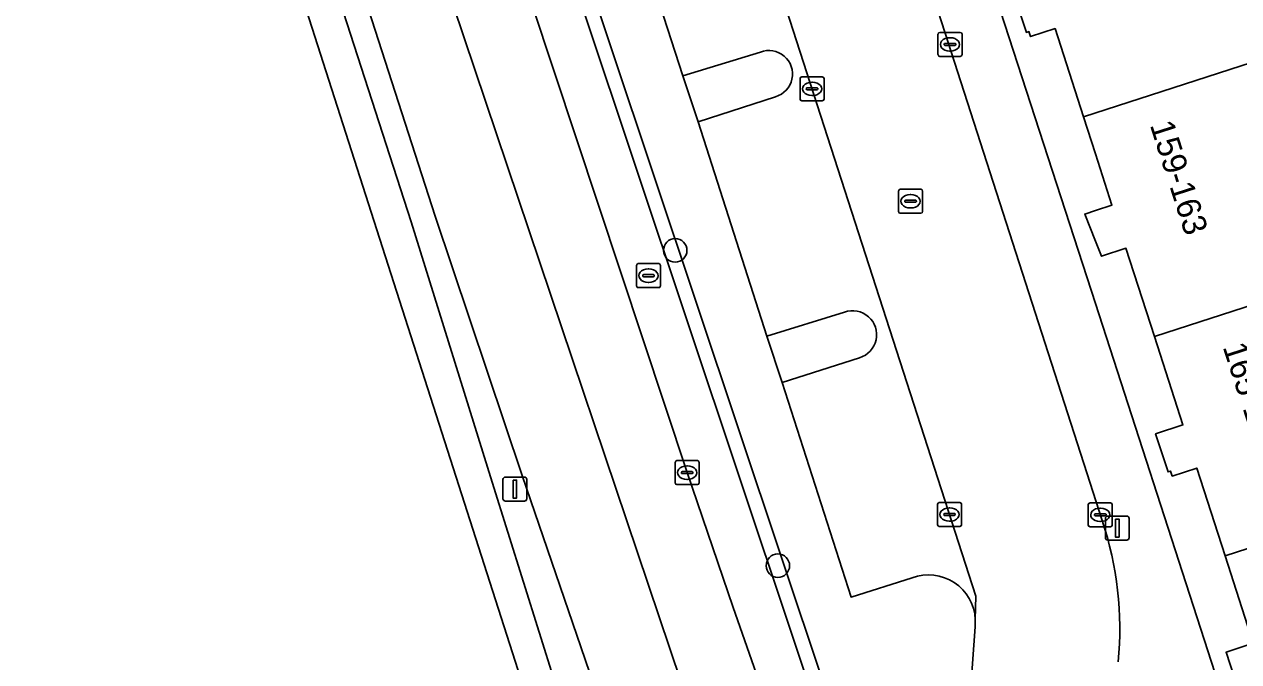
# Model space of a CAD drawing. Extents: x 159371 to 159986, y 382987 to 383597.
# Drawn here: x 159455.4 to 159506, y 383075.2 to 383101.8 of the extents above; entities that cross this region are included whole.
import ezdxf

# ---------------------------------------------------------------- set-up
doc = ezdxf.new("R2010")
doc.units = 0
for name, color, linetype in [('IMGEO_Berm_groen', 7, 'Continuous'), ('IMGEO_Boom', 7, 'Continuous'), ('IMGEO_Groenvoorziening', 7, 'Continuous'), ('IMGEO_Haag', 7, 'Continuous'), ('IMGEO_Kolk', 7, 'Continuous'), ('IMGEO_Lichtmast', 7, 'Continuous'), ('IMGEO_Pand', 7, 'Continuous'), ('IMGEO_Pand_nummerreeks', 7, 'Continuous'), ('IMGEO_Parkeervlak_open', 7, 'Continuous'), ('IMGEO_Rijbaan_lokaal_open', 7, 'Continuous'), ('IMGEO_Rijbaan_regionaal_gesloten', 7, 'Continuous'), ('IMGEO_Rioolput', 7, 'Continuous'), ('IMGEO_Verkeerseiland_gesloten', 7, 'Continuous'), ('IMGEO_Voetpad_open', 7, 'Continuous')]:
    doc.layers.add(name, color=color, linetype=linetype)

msp = doc.modelspace()

# ---------------------------------------------------------------- linework, layer by layer
at = {"layer": 'IMGEO_Berm_groen'}
for points in [[(159406.761, 383330.631), (159408.577, 383323.612), (159411.104, 383313.847), (159411.376, 383312.794), (159412.992, 383306.793), (159414.072, 383303.213), (159430.983, 383250.705), (159435.589, 383236.441), (159472.722, 383122.014), (159492.238, 383063.663), (159493.793, 383059.366), (159494.626, 383071.478), (159494.813, 383074.201), (159494.983, 383076.684), (159494.993, 383077.003)], [(159493.69, 383057.889), (159491.672, 383063.465), (159472.152, 383121.826), (159435.017, 383236.267)], [(159463.853, 383141.727), (159476.503, 383102.624), (159482.981, 383083.113), (159484.902, 383077.49), (159489.07, 383065.601), (159491.374, 383059.121), (159493.294, 383053.824)], [(159492.36, 383078.729), (159489.818, 383077.931), (159486.941, 383086.863), (159486.307, 383088.792), (159483.44, 383097.731), (159482.798, 383099.638), (159479.918, 383108.564), (159479.296, 383110.47), (159476.42, 383119.396), (159475.777, 383121.311), (159472.916, 383130.255), (159472.29, 383132.147)]]:
    msp.add_lwpolyline(points, dxfattribs=at)
msp.add_arc((159493.045, 383076.902), 1.951, 2.9595, 110.5487, dxfattribs=at)
at = {"layer": 'IMGEO_Boom'}
for centre in [(159482.484, 383092.371), (159486.763, 383079.238)]:
    msp.add_circle(centre, 0.489, dxfattribs=at)
at = {"layer": 'IMGEO_Groenvoorziening'}
msp.add_lwpolyline([(159472.722, 383122.014), (159435.589, 383236.441), (159430.983, 383250.705), (159414.072, 383303.213), (159412.992, 383306.793), (159411.376, 383312.794), (159411.104, 383313.847), (159410.522, 383313.711), (159410.796, 383312.64), (159412.414, 383306.629), (159413.5, 383303.035), (159430.413, 383250.521), (159435.017, 383236.267), (159472.152, 383121.826), (159491.672, 383063.465), (159493.69, 383057.889), (159493.717, 383058.243), (159493.743, 383058.624), (159493.793, 383059.366), (159492.238, 383063.663)], close=True, dxfattribs=at)
for points in [[(159486.038, 383100.629), (159482.798, 383099.638), (159483.44, 383097.731), (159486.668, 383098.769)], [(159489.54, 383089.795), (159486.307, 383088.792), (159486.941, 383086.863), (159490.168, 383087.897)]]:
    msp.add_lwpolyline(points, dxfattribs=at)
for centre, radius, start, end in [((159486.39, 383099.712), 0.983, 286.4155, 111.008), ((159489.882, 383088.855), 1, 286.6469, 109.9692)]:
    msp.add_arc(centre, radius, start, end, dxfattribs=at)
at = {"layer": 'IMGEO_Haag'}
msp.add_lwpolyline([(159430.983, 383250.705), (159414.072, 383303.213), (159412.992, 383306.793), (159411.376, 383312.794), (159411.104, 383313.847), (159410.522, 383313.711), (159410.796, 383312.64), (159412.414, 383306.629), (159413.5, 383303.035), (159430.413, 383250.521), (159435.017, 383236.267), (159472.152, 383121.826), (159491.672, 383063.465), (159493.69, 383057.889), (159493.717, 383058.243), (159493.743, 383058.624), (159493.793, 383059.366), (159492.238, 383063.663), (159472.722, 383122.014), (159435.589, 383236.441)], close=True, dxfattribs=at)
at = {"layer": 'IMGEO_Kolk'}
for p, q in [((159493.438, 383100.523), (159493.438, 383101.375)), ((159493.513, 383101.449), (159494.365, 383101.449)), ((159494.439, 383101.375), (159494.439, 383100.523)), ((159493.697, 383100.943), (159493.697, 383100.955)), ((159494.135, 383100.906), (159493.737, 383100.906)), ((159493.74, 383100.992), (159494.138, 383100.992)), ((159493.926, 383101.229), (159493.951, 383101.229)), ((159494.181, 383100.955), (159494.181, 383100.943)), ((159494.365, 383100.449), (159493.513, 383100.449)), ((159493.949, 383100.669), (159493.924, 383100.669)), ((159487.688, 383098.673), (159487.688, 383099.525)), ((159487.763, 383099.599), (159488.615, 383099.599)), ((159488.176, 383099.379), (159488.201, 383099.379)), ((159488.689, 383099.525), (159488.689, 383098.673)), ((159487.947, 383099.093), (159487.947, 383099.105)), ((159488.385, 383099.056), (159487.987, 383099.056)), ((159487.99, 383099.142), (159488.388, 383099.142)), ((159488.199, 383098.819), (159488.174, 383098.819)), ((159488.431, 383099.105), (159488.431, 383099.093)), ((159488.615, 383098.599), (159487.763, 383098.599)), ((159482.556, 383083.614), (159483.408, 383083.614)), ((159482.481, 383082.688), (159482.481, 383083.54)), ((159482.74, 383083.108), (159482.74, 383083.12)), ((159482.783, 383083.157), (159483.181, 383083.157)), ((159482.969, 383083.394), (159482.994, 383083.394)), ((159483.224, 383083.12), (159483.224, 383083.108)), ((159483.482, 383083.54), (159483.482, 383082.688)), ((159483.408, 383082.614), (159482.556, 383082.614)), ((159483.178, 383083.071), (159482.78, 383083.071)), ((159482.992, 383082.834), (159482.967, 383082.834)), ((159493.419, 383080.943), (159493.419, 383081.795)), ((159493.494, 383081.869), (159494.346, 383081.869)), ((159493.907, 383081.649), (159493.932, 383081.649)), ((159494.42, 383081.795), (159494.42, 383080.943)), ((159499.703, 383080.93), (159499.703, 383081.782)), ((159499.778, 383081.856), (159500.63, 383081.856)), ((159500.191, 383081.636), (159500.216, 383081.636)), ((159500.704, 383081.782), (159500.704, 383080.93)), ((159493.678, 383081.363), (159493.678, 383081.375)), ((159494.116, 383081.326), (159493.718, 383081.326)), ((159493.721, 383081.412), (159494.119, 383081.412)), ((159493.93, 383081.089), (159493.905, 383081.089)), ((159494.162, 383081.375), (159494.162, 383081.363)), ((159499.962, 383081.35), (159499.962, 383081.362)), ((159500.4, 383081.313), (159500.002, 383081.313)), ((159500.005, 383081.399), (159500.403, 383081.399)), ((159500.214, 383081.076), (159500.189, 383081.076)), ((159500.446, 383081.362), (159500.446, 383081.35)), ((159494.346, 383080.869), (159493.494, 383080.869)), ((159500.63, 383080.856), (159499.778, 383080.856))]:
    msp.add_line(p, q, dxfattribs=at)
for points in [[(159493.438, 383100.523), (159493.438, 383101.375)], [(159493.513, 383101.449), (159494.365, 383101.449)], [(159494.439, 383101.375), (159494.439, 383100.523)], [(159494.365, 383100.449), (159493.513, 383100.449)], [(159487.688, 383098.673), (159487.688, 383099.525)], [(159487.763, 383099.599), (159488.615, 383099.599)], [(159488.689, 383099.525), (159488.689, 383098.673)], [(159488.615, 383098.599), (159487.763, 383098.599)], [(159482.556, 383083.614), (159483.408, 383083.614)], [(159482.481, 383082.688), (159482.481, 383083.54)], [(159483.482, 383083.54), (159483.482, 383082.688)], [(159483.408, 383082.614), (159482.556, 383082.614)], [(159493.419, 383080.943), (159493.419, 383081.795)], [(159493.494, 383081.869), (159494.346, 383081.869)], [(159494.42, 383081.795), (159494.42, 383080.943)], [(159499.703, 383080.93), (159499.703, 383081.782)], [(159499.778, 383081.856), (159500.63, 383081.856)], [(159500.704, 383081.782), (159500.704, 383080.93)], [(159494.346, 383080.869), (159493.494, 383080.869)], [(159500.63, 383080.856), (159499.778, 383080.856)]]:
    msp.add_lwpolyline(points, dxfattribs=at)
for centre, radius, start, end in [((159493.515, 383101.373), 0.0765, 91.552, 178.448), ((159493.515, 383101.373), 0.0765, 91.552, 178.448), ((159494.363, 383101.373), 0.0765, 1.552, 88.448), ((159494.363, 383101.373), 0.0765, 1.552, 88.448), ((159493.737, 383100.952), 0.0403, 85.8775, 175.7526), ((159493.734, 383100.942), 0.0366, 178.938, 274.7102), ((159494.138, 383100.949), 0.043, 264.8664, 352.4533), ((159494.142, 383100.954), 0.0386, 1.7309, 96.639), ((159493.515, 383100.525), 0.0765, 181.552, 268.448), ((159493.515, 383100.525), 0.0765, 181.552, 268.448), ((159494.363, 383100.525), 0.0765, 271.552, 358.448), ((159494.363, 383100.525), 0.0765, 271.552, 358.448), ((159487.765, 383099.523), 0.0765, 91.552, 178.448), ((159487.765, 383099.523), 0.0765, 91.552, 178.448), ((159488.613, 383099.523), 0.0765, 1.552, 88.448), ((159488.613, 383099.523), 0.0765, 1.552, 88.448), ((159487.987, 383099.102), 0.0403, 85.8775, 175.7526), ((159487.984, 383099.092), 0.0366, 178.938, 274.7102), ((159488.388, 383099.099), 0.043, 264.8664, 352.4533), ((159488.392, 383099.104), 0.0386, 1.7309, 96.639), ((159487.765, 383098.675), 0.0765, 181.552, 268.448), ((159487.765, 383098.675), 0.0765, 181.552, 268.448), ((159488.613, 383098.675), 0.0765, 271.552, 358.448), ((159488.613, 383098.675), 0.0765, 271.552, 358.448), ((159482.558, 383083.538), 0.0765, 91.552, 178.448), ((159482.558, 383083.538), 0.0765, 91.552, 178.448), ((159483.406, 383083.538), 0.0765, 1.552, 88.448), ((159483.406, 383083.538), 0.0765, 1.552, 88.448), ((159482.78, 383083.117), 0.0403, 85.8775, 175.7526), ((159482.777, 383083.107), 0.0366, 178.938, 274.7102), ((159483.181, 383083.114), 0.043, 264.8664, 352.4533), ((159483.185, 383083.119), 0.0386, 1.7309, 96.639), ((159482.558, 383082.69), 0.0765, 181.552, 268.448), ((159482.558, 383082.69), 0.0765, 181.552, 268.448), ((159483.406, 383082.69), 0.0765, 271.552, 358.448), ((159483.406, 383082.69), 0.0765, 271.552, 358.448), ((159493.496, 383081.793), 0.0765, 91.552, 178.448), ((159493.496, 383081.793), 0.0765, 91.552, 178.448), ((159494.344, 383081.793), 0.0765, 1.552, 88.448), ((159494.344, 383081.793), 0.0765, 1.552, 88.448), ((159499.78, 383081.78), 0.0765, 91.552, 178.448), ((159499.78, 383081.78), 0.0765, 91.552, 178.448), ((159500.628, 383081.78), 0.0765, 1.552, 88.448), ((159500.628, 383081.78), 0.0765, 1.552, 88.448), ((159493.718, 383081.372), 0.0403, 85.8775, 175.7526), ((159493.715, 383081.362), 0.0366, 178.938, 274.7102), ((159494.119, 383081.369), 0.043, 264.8664, 352.4533), ((159494.123, 383081.374), 0.0386, 1.7309, 96.639), ((159500.002, 383081.359), 0.0403, 85.8775, 175.7526), ((159499.999, 383081.349), 0.0366, 178.938, 274.7102), ((159500.403, 383081.356), 0.043, 264.8664, 352.4533), ((159500.407, 383081.361), 0.0386, 1.7309, 96.639), ((159493.496, 383080.945), 0.0765, 181.552, 268.448), ((159493.496, 383080.945), 0.0765, 181.552, 268.448), ((159494.344, 383080.945), 0.0765, 271.552, 358.448), ((159494.344, 383080.945), 0.0765, 271.552, 358.448), ((159499.78, 383080.932), 0.0765, 181.552, 268.448), ((159499.78, 383080.932), 0.0765, 181.552, 268.448), ((159500.628, 383080.932), 0.0765, 271.552, 358.448), ((159500.628, 383080.932), 0.0765, 271.552, 358.448)]:
    msp.add_arc(centre, radius, start, end, dxfattribs=at)
for centre, major_axis, ratio, start_param, end_param in [((159493.925, 383100.949), (-0.387, 0.002), 0.722429, 4.712389, 7.853982), ((159493.95, 383100.949), (-0.39, 0.002), 0.717154, 1.570796, 4.712389), ((159488.175, 383099.099), (-0.387, 0.002), 0.722429, 4.712389, 7.853982), ((159488.2, 383099.099), (-0.39, 0.002), 0.717154, 1.570796, 4.712389), ((159482.968, 383083.114), (-0.387, 0.002), 0.722429, 4.712389, 7.853982), ((159482.993, 383083.114), (-0.39, 0.002), 0.717154, 1.570796, 4.712389), ((159493.906, 383081.369), (-0.387, 0.002), 0.722429, 4.712389, 7.853982), ((159493.931, 383081.369), (-0.39, 0.002), 0.717154, 1.570796, 4.712389), ((159500.19, 383081.356), (-0.387, 0.002), 0.722429, 4.712389, 7.853982), ((159500.215, 383081.356), (-0.39, 0.002), 0.717154, 1.570796, 4.712389)]:
    msp.add_ellipse(centre, major_axis=major_axis, ratio=ratio, start_param=start_param, end_param=end_param, dxfattribs=at)
at = {"layer": 'IMGEO_Lichtmast'}
for p, q in [((159475.305, 383082.028), (159475.305, 383082.828)), ((159475.305, 383082.828), (159475.305, 383082.028)), ((159475.405, 383082.928), (159476.195, 383082.928)), ((159476.195, 383082.928), (159475.405, 383082.928)), ((159476.295, 383082.828), (159476.295, 383082.028)), ((159476.295, 383082.028), (159476.295, 383082.828)), ((159476.195, 383081.928), (159475.405, 383081.928)), ((159475.405, 383081.928), (159476.195, 383081.928)), ((159500.414, 383080.404), (159500.414, 383081.204)), ((159500.414, 383081.204), (159500.414, 383080.404)), ((159500.514, 383081.304), (159501.304, 383081.304)), ((159501.304, 383081.304), (159500.514, 383081.304)), ((159501.404, 383081.204), (159501.404, 383080.404)), ((159501.404, 383080.404), (159501.404, 383081.204)), ((159501.304, 383080.304), (159500.514, 383080.304)), ((159500.514, 383080.304), (159501.304, 383080.304))]:
    msp.add_line(p, q, dxfattribs=at)
for points in [[(159475.725, 383082.803), (159475.875, 383082.803), (159475.875, 383082.053), (159475.725, 383082.053), (159475.725, 383082.803)], [(159500.834, 383081.179), (159500.984, 383081.179), (159500.984, 383080.429), (159500.834, 383080.429), (159500.834, 383081.179)]]:
    msp.add_lwpolyline(points, dxfattribs=at)
for centre, start, end in [((159475.405, 383082.828), 90, 180), ((159475.405, 383082.828), 90, 180), ((159476.195, 383082.828), 0, 90), ((159476.195, 383082.828), 360, 90), ((159475.405, 383082.028), 180, 270), ((159475.405, 383082.028), 180, 270), ((159476.195, 383082.028), 270, 0), ((159476.195, 383082.028), 270, 0), ((159500.514, 383081.204), 90, 180), ((159500.514, 383081.204), 90, 180), ((159501.304, 383081.204), 0, 90), ((159501.304, 383081.204), 360, 90), ((159500.514, 383080.404), 180, 270), ((159500.514, 383080.404), 180, 270), ((159501.304, 383080.404), 270, 0), ((159501.304, 383080.404), 270, 0)]:
    msp.add_arc(centre, 0.1, start, end, dxfattribs=at)
at = {"layer": 'IMGEO_Pand'}
for points in [[(159506.914, 383105.364), (159506.256, 383107.397), (159505.418, 383109.985), (159496.539, 383107.119), (159497.738, 383103.406), (159496.604, 383103.029), (159497.122, 383101.449), (159497.227, 383101.484), (159497.296, 383101.275), (159498.317, 383101.61), (159499.504, 383097.934), (159508.39, 383100.803)], [(159509.766, 383096.552), (159509.18, 383098.361), (159508.39, 383100.803), (159499.504, 383097.934), (159500, 383096.396), (159500.69, 383094.258), (159500, 383094.029), (159499.556, 383093.881), (159500, 383092.756), (159500.248, 383092.127), (159501.27, 383092.462), (159502.458, 383088.781), (159511.352, 383091.651)], [(159512.764, 383087.288), (159512.126, 383089.259), (159511.352, 383091.651), (159502.458, 383088.781), (159503.645, 383085.101), (159502.511, 383084.724), (159503.029, 383083.144), (159503.134, 383083.179), (159503.203, 383082.97), (159504.225, 383083.305), (159505.403, 383079.655), (159514.305, 383082.529)], [(159515.731, 383078.123), (159515.12, 383080.012), (159514.305, 383082.529), (159505.403, 383079.655), (159506.581, 383076.006), (159505.447, 383075.629), (159505.965, 383074.049), (159506.07, 383074.084), (159506.139, 383073.875), (159507.16, 383074.21), (159508.363, 383070.484), (159517.273, 383073.361)]]:
    msp.add_lwpolyline(points, close=True, dxfattribs=at)
at = {"layer": 'IMGEO_Parkeervlak_open'}
for points in [[(159494.993, 383077.003), (159495.022, 383077.963), (159471.582, 383150.475), (159470.062, 383155.171)], [(159483.163, 383109.575), (159479.918, 383108.564), (159482.798, 383099.638), (159486.038, 383100.629)], [(159486.668, 383098.769), (159483.44, 383097.731), (159486.307, 383088.792), (159489.54, 383089.795)], [(159490.168, 383087.897), (159486.941, 383086.863), (159489.818, 383077.931), (159492.36, 383078.729)]]:
    msp.add_lwpolyline(points, dxfattribs=at)
for centre, radius, start, end in [((159486.39, 383099.712), 0.983, 286.4155, 111.008), ((159489.882, 383088.855), 1, 286.6469, 109.9692), ((159493.045, 383076.902), 1.951, 2.9595, 110.5487)]:
    msp.add_arc(centre, radius, start, end, dxfattribs=at)
at = {"layer": 'IMGEO_Rijbaan_lokaal_open'}
for points in [[(159476.869, 383153.727), (159474.08, 383162.337), (159468.344, 383160.479), (159470.062, 383155.171), (159471.582, 383150.475), (159495.022, 383077.963), (159494.993, 383077.003), (159494.983, 383076.684), (159494.813, 383074.201), (159497.846, 383073.961), (159497.871, 383074.352)], [(159500.279, 383081.12), (159499.522, 383083.499), (159476.869, 383153.727)]]:
    msp.add_lwpolyline(points, dxfattribs=at)
msp.add_arc((159486.779, 383076.599), 14.237, 354.5201, 18.5173, dxfattribs=at)
at = {"layer": 'IMGEO_Rijbaan_regionaal_gesloten'}
msp.add_lwpolyline([(159490.911, 383018.958), (159492.331, 383019.511), (159488.26, 383035.08), (159486.225, 383042.864), (159485.163, 383046.926), (159484.195, 383050.627), (159483.228, 383054.328), (159481.958, 383059.184), (159480.897, 383062.863), (159477.465, 383074.388), (159474.861, 383082.723), (159471.482, 383093.553), (159456.598, 383139.574), (159432.844, 383213.007), (159426.147, 383233.702), (159420.872, 383250), (159392.563, 383337.471), (159379.438, 383378.025), (159378.284, 383377.139), (159419.119, 383251.193), (159440.169, 383186.271), (159452.968, 383146.401), (159478.754, 383066.077)], close=True, dxfattribs=at)
for points in [[(159461.474, 383138.586), (159473.222, 383102.578), (159484.52, 383069.071), (159491.02, 383051.068), (159502.129, 383022.731), (159505.169, 383023.507), (159504.795, 383024.483), (159500, 383036.534), (159495.081, 383048.896), (159493.36, 383053.642), (159493.294, 383053.824), (159491.374, 383059.121), (159489.07, 383065.601), (159484.902, 383077.49), (159482.981, 383083.113), (159476.503, 383102.624), (159463.853, 383141.727)], [(159457.577, 383139.944), (159472.482, 383093.792), (159476.1, 383082.988), (159478.912, 383074.803), (159482.846, 383063.588), (159484.186, 383059.948), (159485.939, 383054.982), (159488.414, 383048.458), (159498.975, 383021.926), (159502.129, 383022.731), (159491.02, 383051.068), (159484.52, 383069.071), (159473.222, 383102.578), (159461.474, 383138.586)]]:
    msp.add_lwpolyline(points, dxfattribs=at)
at = {"layer": 'IMGEO_Rioolput'}
for p, q in [((159491.793, 383093.991), (159491.793, 383094.843)), ((159491.868, 383094.917), (159492.72, 383094.917)), ((159492.794, 383094.843), (159492.794, 383093.991)), ((159492.052, 383094.411), (159492.052, 383094.423)), ((159492.49, 383094.374), (159492.092, 383094.374)), ((159492.095, 383094.46), (159492.493, 383094.46)), ((159492.281, 383094.697), (159492.306, 383094.697)), ((159492.536, 383094.423), (159492.536, 383094.411)), ((159492.72, 383093.917), (159491.868, 383093.917)), ((159492.304, 383094.137), (159492.279, 383094.137)), ((159480.87, 383090.892), (159480.87, 383091.744)), ((159480.945, 383091.818), (159481.797, 383091.818)), ((159481.871, 383091.744), (159481.871, 383090.892)), ((159481.129, 383091.312), (159481.129, 383091.324)), ((159481.567, 383091.275), (159481.169, 383091.275)), ((159481.172, 383091.361), (159481.57, 383091.361)), ((159481.358, 383091.598), (159481.383, 383091.598)), ((159481.613, 383091.324), (159481.613, 383091.312)), ((159481.797, 383090.818), (159480.945, 383090.818)), ((159481.381, 383091.038), (159481.356, 383091.038))]:
    msp.add_line(p, q, dxfattribs=at)
for points in [[(159491.793, 383093.991), (159491.793, 383094.843)], [(159491.868, 383094.917), (159492.72, 383094.917)], [(159492.794, 383094.843), (159492.794, 383093.991)], [(159492.72, 383093.917), (159491.868, 383093.917)], [(159480.87, 383090.892), (159480.87, 383091.744)], [(159480.945, 383091.818), (159481.797, 383091.818)], [(159481.871, 383091.744), (159481.871, 383090.892)], [(159481.797, 383090.818), (159480.945, 383090.818)]]:
    msp.add_lwpolyline(points, dxfattribs=at)
for centre, radius, start, end in [((159491.87, 383094.841), 0.0765, 91.552, 178.448), ((159491.87, 383094.841), 0.0765, 91.552, 178.448), ((159492.718, 383094.841), 0.0765, 1.552, 88.448), ((159492.718, 383094.841), 0.0765, 1.552, 88.448), ((159492.092, 383094.42), 0.0403, 85.8775, 175.7526), ((159492.089, 383094.41), 0.0366, 178.938, 274.7102), ((159492.493, 383094.417), 0.043, 264.8664, 352.4533), ((159492.497, 383094.422), 0.0386, 1.7309, 96.639), ((159491.87, 383093.993), 0.0765, 181.552, 268.448), ((159491.87, 383093.993), 0.0765, 181.552, 268.448), ((159492.718, 383093.993), 0.0765, 271.552, 358.448), ((159492.718, 383093.993), 0.0765, 271.552, 358.448), ((159480.947, 383091.742), 0.0765, 91.552, 178.448), ((159480.947, 383091.742), 0.0765, 91.552, 178.448), ((159481.795, 383091.742), 0.0765, 1.552, 88.448), ((159481.795, 383091.742), 0.0765, 1.552, 88.448), ((159481.169, 383091.321), 0.0403, 85.8775, 175.7526), ((159481.166, 383091.311), 0.0366, 178.938, 274.7102), ((159481.57, 383091.318), 0.043, 264.8664, 352.4533), ((159481.574, 383091.323), 0.0386, 1.7309, 96.639), ((159480.947, 383090.894), 0.0765, 181.552, 268.448), ((159480.947, 383090.894), 0.0765, 181.552, 268.448), ((159481.795, 383090.894), 0.0765, 271.552, 358.448), ((159481.795, 383090.894), 0.0765, 271.552, 358.448)]:
    msp.add_arc(centre, radius, start, end, dxfattribs=at)
for centre, major_axis, ratio, start_param, end_param in [((159492.28, 383094.417), (-0.387, 0.002), 0.722429, 4.712389, 7.853982), ((159492.305, 383094.417), (-0.39, 0.002), 0.717154, 1.570796, 4.712389), ((159481.357, 383091.318), (-0.387, 0.002), 0.722429, 4.712389, 7.853982), ((159481.382, 383091.318), (-0.39, 0.002), 0.717154, 1.570796, 4.712389)]:
    msp.add_ellipse(centre, major_axis=major_axis, ratio=ratio, start_param=start_param, end_param=end_param, dxfattribs=at)
at = {"layer": 'IMGEO_Verkeerseiland_gesloten'}
msp.add_lwpolyline([(159456.598, 383139.574), (159471.482, 383093.553), (159474.861, 383082.723), (159477.465, 383074.388), (159480.897, 383062.863), (159481.958, 383059.184), (159484.186, 383059.948), (159482.846, 383063.588), (159478.912, 383074.803), (159476.1, 383082.988), (159472.482, 383093.792), (159457.577, 383139.944)], dxfattribs=at)
at = {"layer": 'IMGEO_Voetpad_open'}
for points in [[(159469.926, 383175.307), (159471.272, 383171.081), (159472.48, 383167.274), (159474.08, 383162.337), (159476.869, 383153.727), (159499.522, 383083.499), (159500.279, 383081.12)], [(159491.71, 383115.676), (159500, 383090.154), (159515.265, 383043.021)], [(159502.13, 383068.926), (159503.942, 383069.485), (159505.691, 383064.068), (159517.392, 383027.837), (159519.89, 383028.504), (159519.135, 383030.973), (159523.829, 383032.582), (159524.666, 383030.142), (159526.629, 383030.733), (159525.407, 383034.621), (159526.758, 383035.059), (159526.049, 383037.247), (159523.976, 383036.575), (159524.454, 383035.101), (159522.589, 383034.496), (159518.438, 383033.149), (159515.265, 383043.021), (159500, 383090.154), (159491.71, 383115.676)], [(159505.965, 383074.049), (159505.447, 383075.629), (159506.581, 383076.006), (159505.403, 383079.655), (159504.225, 383083.305), (159503.203, 383082.97), (159503.134, 383083.179), (159503.029, 383083.144), (159502.511, 383084.724), (159503.645, 383085.101), (159502.458, 383088.781), (159501.27, 383092.462), (159500.248, 383092.127), (159500, 383092.756), (159499.556, 383093.881), (159500, 383094.029), (159500.69, 383094.258), (159500, 383096.396), (159499.504, 383097.934), (159498.317, 383101.61), (159497.296, 383101.275), (159497.227, 383101.484), (159497.122, 383101.449), (159496.604, 383103.029)]]:
    msp.add_lwpolyline(points, dxfattribs=at)
msp.add_arc((159486.779, 383076.599), 14.237, 354.5201, 18.5173, dxfattribs=at)

# ---------------------------------------------------------------- texts
at = {"layer": 'IMGEO_Pand_nummerreeks'}
for s, rotation, p in [('159-163', 287.8016, (159502.262, 383097.598)), ('165-169', 287.9849, (159505.3, 383088.351))]:
    msp.add_text(s, height=1, rotation=rotation, dxfattribs=at).set_placement(p)

doc.saveas('drawing.dxf')
